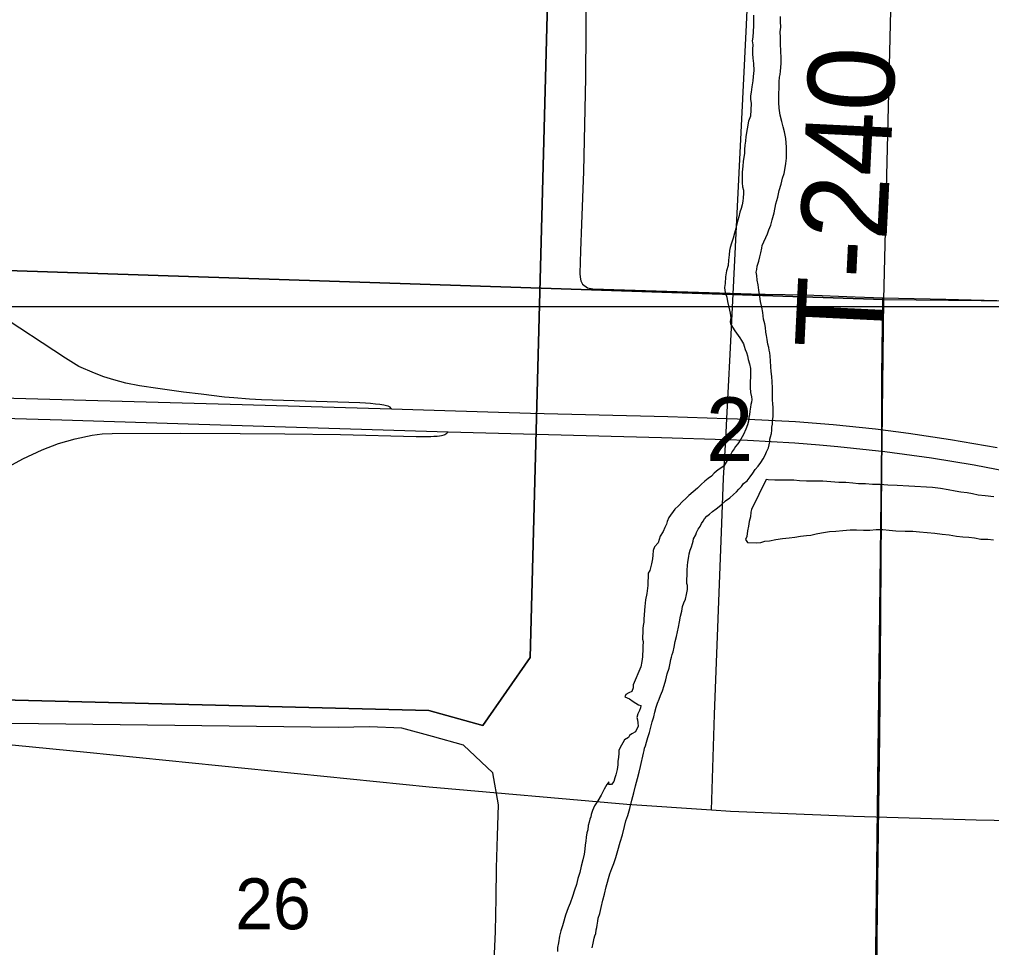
# Model space of a CAD drawing. Extents: x 0 to 68, y 0 to 52.9.
# Drawn here: x 48.448 to 49.292, y 36.707 to 37.512 of the extents above; entities that cross this region are included whole.
import ezdxf

# ---------------------------------------------------------------- set-up
doc = ezdxf.new("R2010")
doc.units = 0
for name, color, linetype in [('Default', 7, 'Continuous'), ('GM_X_County_Road', 7, 'Continuous'), ('GM_X_Minor_Lake', 7, 'Continuous'), ('GM_X_State_Route', 7, 'Continuous'), ('GM_X_Township_Road', 7, 'Continuous'), ('GM_X_Township_Road_Text', 7, 'Continuous')]:
    doc.layers.add(name, color=color, linetype=linetype)

msp = doc.modelspace()

# ---------------------------------------------------------------- linework, layer by layer
at = {"layer": 'Default'}
msp.add_line((41.10506, 37.2633), (50.34506, 37.2633), dxfattribs=at)
for points in [[(48.17291, 38.35564), (49.22316, 38.3205), (49.19761, 37.26933), (48.15695, 37.30357)], [(48.15695, 37.30357), (49.19761, 37.26933), (49.18518, 36.21242), (48.14013, 36.24631)]]:
    msp.add_lwpolyline(points, close=True, dxfattribs=at)
for points in [[(49.08487, 37.51595), (49.08481, 37.51113), (49.08475, 37.50671), (49.08469, 37.50189), (49.08423, 37.49708), (49.08379, 37.49387), (49.08414, 37.49025), (49.0841, 37.48663), (49.08405, 37.48261), (49.0844, 37.47859), (49.08475, 37.47416), (49.08507, 37.46813), (49.0846, 37.46292), (49.08415, 37.4589), (49.08371, 37.4557), (49.08328, 37.45369), (49.08282, 37.44928), (49.08238, 37.44607), (49.08234, 37.44326), (49.08269, 37.43924), (49.08263, 37.43401), (49.08215, 37.42839), (49.08049, 37.424), (49.07831, 37.41077), (49.07785, 37.40675), (49.0774, 37.40314), (49.07696, 37.39953), (49.07691, 37.39592), (49.07647, 37.39271), (49.07602, 37.3891), (49.07557, 37.38509), (49.0751, 37.37987), (49.07505, 37.37665), (49.07501, 37.37344), (49.07498, 37.37063), (49.07534, 37.36701), (49.07611, 37.36419), (49.07607, 37.36137), (49.07602, 37.35736), (49.07558, 37.35455), (49.07514, 37.35134), (49.07429, 37.34814), (49.07304, 37.34494), (49.07219, 37.34093), (49.07135, 37.33813), (49.0705, 37.33493), (49.06964, 37.33092), (49.06838, 37.32692), (49.06712, 37.32251), (49.06586, 37.31811), (49.0646, 37.31451), (49.06416, 37.31171), (49.06372, 37.30809), (49.06325, 37.30328), (49.06279, 37.29887), (49.06152, 37.29406), (49.06065, 37.28885), (49.06018, 37.28323), (49.05973, 37.27962), (49.0601, 37.2772), (49.06047, 37.27439), (49.06164, 37.27116), (49.0624, 37.26753), (49.06355, 37.26269), (49.06469, 37.25746), (49.06504, 37.25343), (49.0646, 37.25022), (49.06497, 37.24821), (49.06655, 37.24538), (49.06852, 37.24214), (49.07288, 37.23605), (49.07446, 37.23362), (49.07603, 37.23079), (49.07681, 37.22877), (49.07759, 37.22594), (49.07876, 37.22312), (49.07953, 37.22029), (49.08029, 37.21707), (49.08146, 37.21344), (49.08221, 37.20941), (49.08216, 37.20539), (49.08212, 37.20178), (49.08207, 37.19816), (49.082, 37.19294), (49.08235, 37.18851), (49.08311, 37.18489)], [(49.10892, 37.47425), (49.10898, 37.47907), (49.10865, 37.4847), (49.10833, 37.49113), (49.1084, 37.49676), (49.10806, 37.50158), (49.10851, 37.5056), (49.10817, 37.51042), (49.10822, 37.51484)], [(49.04922, 37.08528), (49.05247, 37.08765), (49.05654, 37.09081), (49.06062, 37.09437), (49.06428, 37.09714), (49.06754, 37.09991), (49.06998, 37.10229), (49.07203, 37.10467), (49.07447, 37.10705), (49.07612, 37.10944), (49.07937, 37.11181), (49.08183, 37.11539), (49.08429, 37.11857), (49.08634, 37.12176), (49.08879, 37.12454), (49.09125, 37.12772), (49.09331, 37.13091), (49.09496, 37.13411), (49.0962, 37.1369), (49.09786, 37.1405), (49.09913, 37.1457), (49.09916, 37.14811), (49.09959, 37.15012), (49.10043, 37.15292), (49.10087, 37.15572), (49.10091, 37.15854), (49.10134, 37.16094), (49.10138, 37.16416), (49.10182, 37.16736), (49.10186, 37.17058), (49.1019, 37.17299), (49.10192, 37.1754), (49.10156, 37.17862), (49.10121, 37.18224), (49.10127, 37.18706), (49.10134, 37.19268), (49.101, 37.19791), (49.10065, 37.20234), (49.10031, 37.20676), (49.09995, 37.21078), (49.09962, 37.21601), (49.09927, 37.22003), (49.0989, 37.22285), (49.09853, 37.22527), (49.09815, 37.22768), (49.09738, 37.23051), (49.09663, 37.23453), (49.09627, 37.23815), (49.0955, 37.24098), (49.09515, 37.245), (49.09479, 37.24822), (49.09363, 37.25225), (49.09289, 37.25789), (49.09215, 37.26272), (49.091, 37.26755), (49.09025, 37.27198), (49.08951, 37.27722), (49.08877, 37.28205), (49.08801, 37.28608), (49.08766, 37.2901), (49.08729, 37.29292), (49.08773, 37.29532), (49.08817, 37.29813), (49.08943, 37.30253), (49.09028, 37.30614), (49.09113, 37.30974), (49.09199, 37.31375), (49.09242, 37.31616), (49.09698, 37.32614), (49.09823, 37.32974), (49.09989, 37.33374), (49.10116, 37.33854), (49.10285, 37.34454), (49.10416, 37.35216), (49.10584, 37.35817), (49.10712, 37.36378), (49.1088, 37.36938), (49.11008, 37.37459), (49.11134, 37.37859), (49.1122, 37.3834), (49.11306, 37.3874), (49.11352, 37.39182), (49.11358, 37.39624), (49.11364, 37.40146), (49.11293, 37.4091), (49.11179, 37.41474), (49.11064, 37.41918), (49.10949, 37.42361), (49.10795, 37.42926), (49.10722, 37.4353), (49.10688, 37.44012), (49.10693, 37.44414), (49.10698, 37.44856), (49.10703, 37.45217), (49.10707, 37.45499), (49.10711, 37.4582), (49.10756, 37.46221), (49.10799, 37.46462), (49.10843, 37.46743), (49.10847, 37.47064), (49.10892, 37.47425)], [(49.65006, 36.20348), (49.18518, 36.21242), (49.19761, 37.26933), (49.65006, 37.26452)], [(48.77063, 37.17428), (48.77008, 37.17507), (48.76941, 37.1757), (48.76873, 37.17618), (48.76769, 37.17664), (48.76617, 37.17706), (48.76392, 37.17749), (48.7604, 37.17799), (48.75666, 37.17852), (48.75228, 37.17905), (48.74798, 37.17937), (48.74307, 37.17963), (48.65774, 37.18219), (48.64744, 37.18263), (48.63384, 37.18379), (48.6257, 37.18459), (48.60533, 37.18704), (48.5899, 37.18889), (48.56765, 37.19202), (48.5517, 37.19418), (48.54005, 37.19668), (48.52943, 37.19963), (48.52088, 37.20227), (48.51289, 37.20524), (48.49927, 37.21112), (48.48748, 37.21831), (48.42751, 37.25769)], [(49.08311, 37.18489), (49.08348, 37.18247), (49.08305, 37.18007), (49.08262, 37.17806), (49.08219, 37.17566), (49.08174, 37.17245), (49.0813, 37.16924), (49.08087, 37.16724), (49.08042, 37.16363), (49.07958, 37.16042), (49.07832, 37.15682), (49.07625, 37.15203), (49.07378, 37.14804), (49.07132, 37.14406), (49.06927, 37.14167), (49.06804, 37.13968), (49.0664, 37.13729), (49.06475, 37.1345), (49.06228, 37.13011), (49.05898, 37.12453), (49.05411, 37.12138), (49.05085, 37.11861), (49.0484, 37.11583), (49.04555, 37.11386), (49.0427, 37.11149), (49.03944, 37.10872), (49.03618, 37.10555), (49.03252, 37.10238), (49.02885, 37.09921), (49.026, 37.09644), (49.02315, 37.09407), (49.01987, 37.09009), (49.01661, 37.08732), (49.01129, 37.08016), (49.01003, 37.07656), (49.0092, 37.07416), (49.00795, 37.07136), (49.0063, 37.06777), (49.00383, 37.06378), (49.00215, 37.05818), (48.99888, 37.05461), (48.99763, 37.05141), (48.99758, 37.04739), (48.99714, 37.04418), (48.99627, 37.03977), (48.995, 37.03416), (48.99335, 37.03178), (48.9933, 37.02776), (48.99327, 37.02495), (48.99322, 37.02093), (48.99233, 37.01411), (48.99105, 37.0085), (48.99057, 37.00288), (48.99013, 36.99968), (48.99007, 36.99525), (48.98963, 36.99205), (48.98959, 36.98923), (48.98915, 36.98643), (48.98872, 36.98362), (48.98869, 36.98161), (48.98867, 36.9796), (48.98863, 36.97719), (48.9886, 36.97438), (48.98898, 36.97237), (48.98892, 36.96795), (48.98887, 36.96393), (48.98844, 36.96152), (48.98841, 36.95911), (48.98795, 36.9551), (48.98709, 36.95029), (48.98044, 36.93471), (48.98041, 36.9323), (48.97916, 36.9291), (48.97673, 36.92793), (48.97389, 36.92636), (48.97306, 36.92436), (48.97707, 36.9227), (48.98026, 36.92025), (48.98506, 36.91737), (48.98707, 36.91694), (48.98664, 36.91494), (48.98581, 36.91254), (48.98456, 36.90974), (48.98372, 36.90654), (48.98409, 36.90453), (48.98446, 36.90171), (48.98483, 36.89889), (48.98235, 36.8941), (48.9791, 36.89214), (48.97707, 36.89096), (48.97624, 36.88896), (48.97299, 36.88699), (48.96888, 36.87982), (48.96804, 36.87782), (48.96801, 36.87541), (48.96757, 36.8718), (48.96712, 36.86859), (48.96708, 36.86537), (48.96663, 36.86136), (48.96536, 36.85656), (48.96452, 36.85416)], [(48.42025, 37.1144), (48.45051, 37.13085), (48.46732, 37.1387), (48.48152, 37.14432), (48.4961, 37.14843), (48.51067, 37.15143), (48.51953, 37.15255), (48.52823, 37.15293), (48.58765, 37.15333), (48.63922, 37.15283), (48.67815, 37.15258), (48.72629, 37.15197), (48.79198, 37.15045), (48.79772, 37.15037), (48.8013, 37.15047), (48.80463, 37.15048), (48.8073, 37.15055), (48.81015, 37.15075), (48.81225, 37.151), (48.81407, 37.15131), (48.81505, 37.15156), (48.81622, 37.15193), (48.81699, 37.15222), (48.81784, 37.15266), (48.81858, 37.15314), (48.8198, 37.15439)], [(48.94493, 36.70655), (48.94579, 36.71056), (48.94665, 36.71497), (48.94708, 36.71697), (48.94791, 36.71897), (48.94836, 36.72218), (48.94878, 36.72418), (48.94921, 36.72618), (48.94966, 36.72979), (48.95009, 36.7322), (48.95135, 36.7362), (48.95263, 36.74141), (48.95392, 36.74782), (48.95559, 36.75302), (48.95688, 36.75943), (48.96025, 36.77064), (48.96192, 36.77544), (48.96359, 36.77984), (48.96526, 36.78504), (48.96695, 36.79104), (48.96906, 36.79825), (48.97115, 36.80465), (48.97285, 36.81186), (48.97412, 36.81666), (48.97579, 36.82146), (48.97748, 36.82747), (48.97918, 36.83468), (48.98087, 36.84108), (48.98256, 36.84709), (48.98425, 36.8535), (48.98553, 36.8591), (48.9868, 36.86391), (48.98937, 36.87553), (48.9898, 36.87793), (48.99023, 36.87994), (48.99106, 36.88193), (48.99191, 36.88514), (48.99317, 36.88914), (48.99443, 36.89354), (48.99569, 36.89794), (48.99696, 36.90275), (48.99823, 36.90715), (48.99908, 36.91116), (49.00035, 36.91556), (49.0016, 36.91876), (49.00285, 36.92236), (49.0041, 36.92556), (49.00576, 36.92956), (49.00743, 36.93435), (49.0087, 36.93916), (49.00998, 36.94437), (49.01165, 36.94916), (49.01251, 36.95357), (49.01295, 36.95678), (49.01379, 36.95878), (49.01422, 36.96118), (49.01505, 36.96359), (49.01591, 36.96759), (49.01678, 36.9724), (49.01804, 36.97681), (49.0189, 36.98081), (49.01975, 36.98482), (49.02062, 36.98963), (49.02149, 36.99444), (49.02275, 36.99884), (49.0232, 37.00286), (49.02445, 37.00605), (49.0257, 37.00925), (49.02656, 37.01326), (49.02742, 37.01767), (49.02746, 37.02088), (49.02708, 37.02289), (49.02712, 37.02611), (49.02717, 37.03013), (49.02722, 37.03414), (49.02768, 37.03856), (49.02771, 37.04097), (49.02814, 37.04297), (49.02859, 37.04618), (49.02902, 37.04859), (49.02986, 37.05179), (49.03111, 37.05458), (49.03195, 37.05738), (49.03238, 37.05939), (49.03281, 37.06139), (49.03487, 37.06498), (49.03529, 37.06698), (49.03694, 37.06978), (49.03858, 37.07216), (49.03982, 37.07496), (49.04106, 37.07695), (49.04229, 37.07895), (49.04434, 37.08133), (49.04677, 37.08291), (49.04922, 37.08528)], [(48.85967, 36.69497), (48.86079, 36.72067), (48.86155, 36.7496), (48.86187, 36.77611), (48.86261, 36.80382), (48.86335, 36.83074), (48.85845, 36.85852), (48.83297, 36.88253), (48.80607, 36.89008), (48.77957, 36.89723), (48.75139, 36.89836), (48.7244, 36.89788), (48.36916, 36.90211)], [(48.96452, 36.85416), (48.96368, 36.85095), (48.96163, 36.84817), (48.95921, 36.8482), (48.95924, 36.85061), (48.9576, 36.84822), (48.95513, 36.84424), (48.95265, 36.83904), (48.94977, 36.83426), (48.94689, 36.82988), (48.94606, 36.82788), (48.94523, 36.82588), (48.94398, 36.82228), (48.94355, 36.82028), (48.94272, 36.81828), (48.94228, 36.81547), (48.94144, 36.81267), (48.94099, 36.80906), (48.94015, 36.80626), (48.9397, 36.80265), (48.93925, 36.79904), (48.93881, 36.79583), (48.93836, 36.79222), (48.9379, 36.78781), (48.93663, 36.783), (48.93535, 36.77739), (48.93407, 36.77179), (48.9324, 36.76659), (48.93112, 36.76138), (48.92945, 36.75658), (48.92777, 36.75097), (48.92568, 36.74538), (48.92402, 36.74138), (48.92277, 36.73818), (48.92152, 36.73498), (48.9211, 36.73298), (48.92025, 36.72978), (48.91899, 36.72578), (48.91773, 36.72137), (48.91646, 36.71657), (48.91558, 36.71096), (48.91472, 36.70695), (48.91468, 36.70333)]]:
    msp.add_lwpolyline(points, dxfattribs=at)
at = {"layer": 'GM_X_County_Road'}
for points in [[(48.39661, 36.88709), (48.50603, 36.87637), (48.80324, 36.84626), (48.97491, 36.83117), (49.04843, 36.82621)], [(49.04843, 36.82621), (49.06497, 36.82509), (49.17156, 36.8208), (49.27818, 36.81752), (49.37255, 36.81591), (49.48329, 36.81328), (49.50783, 36.81145), (49.52812, 36.8085), (49.56826, 36.8), (49.63592, 36.7831), (49.6878, 36.77038), (49.69543, 36.76737), (49.69888, 36.76514), (49.7018, 36.76236), (49.70428, 36.75876)]]:
    msp.add_lwpolyline(points, dxfattribs=at)
at = {"layer": 'GM_X_Minor_Lake'}
for points in [[(48.31619, 36.90971), (48.35102, 36.92371), (48.8029, 36.91254), (48.84987, 36.89946), (48.8909, 36.95839), (48.90846, 37.61511), (48.89233, 37.64626), (48.86195, 37.66474), (48.77458, 37.6691), (48.66992, 37.67571), (48.54053, 37.76621), (47.86798, 37.7851), (47.84162, 37.77098)], [(48.90846, 37.61511), (48.8909, 36.95839), (48.84987, 36.89946), (48.8029, 36.91254), (48.35102, 36.92371), (48.31619, 36.90971), (48.28683, 36.88157), (48.27557, 36.81944), (48.26799, 36.47399), (48.25004, 36.45614), (47.93705, 36.61857), (47.84232, 36.70901), (47.76966, 36.82569), (47.73245, 37.06886), (47.75893, 37.18825), (47.79596, 37.24964), (47.8026, 37.32871), (47.81502, 37.73839)], [(49.09574, 37.11311), (49.08313, 37.08707), (49.08262, 37.08456), (49.08211, 37.08055), (49.0811, 37.07654), (49.08059, 37.07253), (49.07958, 37.06852), (49.07906, 37.0635), (49.07805, 37.06099), (49.07955, 37.05848), (49.08758, 37.05795), (49.09109, 37.05844), (49.09461, 37.05944), (49.09862, 37.05992), (49.10414, 37.06091), (49.11017, 37.0619), (49.11569, 37.06238), (49.12071, 37.06286), (49.12573, 37.06385), (49.13074, 37.06433), (49.13476, 37.06482), (49.13928, 37.06581), (49.1438, 37.0668), (49.15082, 37.06778), (49.15634, 37.06827), (49.16237, 37.06875), (49.16889, 37.06923), (49.17441, 37.06921), (49.18043, 37.06919), (49.18595, 37.06917), (49.19147, 37.06966), (49.19699, 37.06964), (49.20251, 37.06912), (49.20853, 37.0686), (49.21655, 37.06807), (49.22308, 37.06805), (49.2291, 37.06753), (49.23562, 37.067), (49.24214, 37.06648), (49.24866, 37.06546), (49.25468, 37.06493), (49.2612, 37.06391), (49.26672, 37.06339), (49.27173, 37.06287), (49.27675, 37.06235), (49.28227, 37.06133), (49.28829, 37.06131), (49.29331, 37.0608)], [(49.21966, 37.10719), (49.20962, 37.10772), (49.20159, 37.10825), (49.19457, 37.10877), (49.18805, 37.1088), (49.18203, 37.10932), (49.17601, 37.10934), (49.17099, 37.10985), (49.16497, 37.11038), (49.15895, 37.1104), (49.15193, 37.11092), (49.1449, 37.11145), (49.13637, 37.11147), (49.13086, 37.11149), (49.12483, 37.11201), (49.11982, 37.11253), (49.11581, 37.11254), (49.11229, 37.11255), (49.10928, 37.11256), (49.10627, 37.11257), (49.10326, 37.11258), (49.09771, 37.11266), (49.09574, 37.11311)], [(49.29339, 37.09792), (49.28587, 37.09894), (49.27985, 37.09946), (49.27483, 37.10049), (49.27032, 37.1015), (49.2648, 37.10202), (49.25979, 37.10304), (49.25377, 37.10407), (49.24725, 37.10509), (49.24023, 37.10612), (49.21966, 37.10719)]]:
    msp.add_lwpolyline(points, dxfattribs=at)
at = {"layer": 'GM_X_State_Route'}
for points in [[(48.41121, 37.18444), (48.64104, 37.17798), (48.77063, 37.17428), (48.89137, 37.1705), (49.0104, 37.16763), (49.06179, 37.16602), (49.08018, 37.16548), (49.12122, 37.16339), (49.15399, 37.16083), (49.19077, 37.15702), (49.21931, 37.15335), (49.25587, 37.14784), (49.29636, 37.14082)], [(48.31413, 37.16968), (48.32063, 37.16949), (48.48431, 37.16482), (48.60323, 37.16103), (48.8198, 37.15439), (49.00511, 37.14958), (49.06071, 37.14767), (49.07972, 37.14705), (49.12086, 37.14479), (49.14202, 37.14319), (49.15806, 37.14176), (49.1989, 37.13739), (49.23945, 37.13175), (49.2763, 37.12579), (49.30473, 37.12015)]]:
    msp.add_lwpolyline(points, dxfattribs=at)
at = {"layer": 'GM_X_Township_Road'}
for points in [[(49.06457, 37.2215), (49.07887, 37.50764), (49.09167, 37.79881), (49.09285, 37.81198)], [(48.94408, 37.70876), (48.94252, 37.64655), (48.93972, 37.54475), (48.93901, 37.46162), (48.93736, 37.38041), (48.93553, 37.33454), (48.93469, 37.3115), (48.93408, 37.29179), (48.93426, 37.28853), (48.93494, 37.28538), (48.9365, 37.28244), (48.94087, 37.27933), (48.94541, 37.27858), (49.0922, 37.27388)], [(49.0922, 37.27388), (49.09497, 37.27379), (49.13013, 37.27319), (49.17308, 37.2716), (49.19704, 37.27064)], [(49.18629, 36.21348), (49.18652, 36.22408), (49.18717, 36.30945), (49.18923, 36.47692), (49.19055, 36.57871), (49.19123, 36.63453), (49.19274, 36.76587), (49.19442, 36.89065), (49.19506, 36.95632), (49.19626, 37.12379), (49.19631, 37.2026), (49.19704, 37.27064)], [(49.19704, 37.27064), (49.25178, 37.2695), (49.34034, 37.26723), (49.4486, 37.26524), (49.48796, 37.26404), (49.55029, 37.26276), (49.62903, 37.26105), (49.65006, 37.26068)], [(49.06179, 37.16602), (49.06457, 37.2215)], [(49.06071, 37.14767), (49.06179, 37.16602)], [(49.05727, 37.07524), (49.05874, 37.11407), (49.06071, 37.14767)], [(49.04843, 36.82621), (49.04871, 36.8351), (49.05099, 36.90895), (49.05727, 37.07524)]]:
    msp.add_lwpolyline(points, dxfattribs=at)

# ---------------------------------------------------------------- texts
at = {"layer": 'Default'}
for s, height, p in [('2', 0.05525, (49.04359, 37.12902)), ('26', 0.0442, (48.63485, 36.72265))]:
    msp.add_text(s, height=height, rotation=0.00001, dxfattribs=at).set_placement(p)
at = {"layer": 'GM_X_Township_Road_Text'}
msp.add_text('T-240', height=0.075, rotation=87.19407, dxfattribs=at).set_placement((49.1956, 37.22501))

doc.saveas('drawing.dxf')
